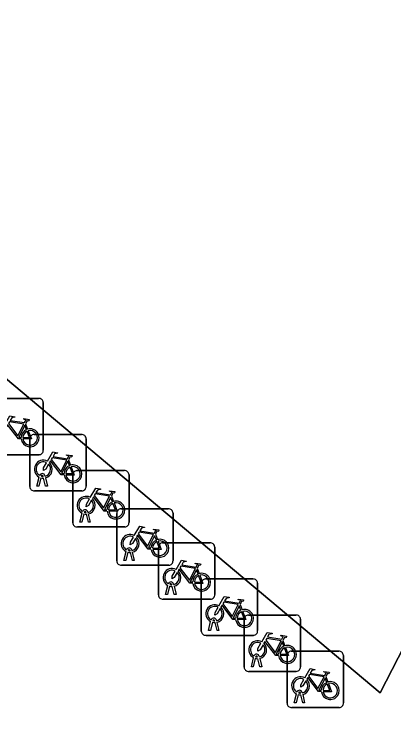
# Model space of a CAD drawing. Extents: x 161087 to 161926, y 382572 to 383873.
# Drawn here: x 161587.57 to 161594.31, y 383087.77 to 383100.27 of the extents above; entities that cross this region are included whole.
import ezdxf

# ---------------------------------------------------------------- set-up
doc = ezdxf.new("R2010")
doc.units = 0
for name, color, linetype in [('IMGEO_Fietsenrek', 7, 'Continuous'), ('IMGEO_Pand', 7, 'Continuous'), ('IMGEO_Voetgangersgebied_open', 7, 'Continuous')]:
    doc.layers.add(name, color=color, linetype=linetype)

msp = doc.modelspace()

# ---------------------------------------------------------------- linework, layer by layer
at = {"layer": 'IMGEO_Fietsenrek'}
for p, q in [((161587.165, 383093.451), (161588.006, 383093.451)), ((161588.006, 383093.451), (161587.165, 383093.451)), ((161588.09, 383093.376), (161588.09, 383092.535)), ((161588.09, 383092.535), (161588.09, 383093.376)), ((161587.777, 383093), (161587.813, 383092.905)), ((161587.851, 383091.886), (161587.851, 383092.727)), ((161587.851, 383092.727), (161587.851, 383091.886)), ((161587.926, 383092.811), (161588.767, 383092.811)), ((161588.767, 383092.811), (161587.926, 383092.811)), ((161588.851, 383092.736), (161588.851, 383091.895)), ((161588.851, 383091.895), (161588.851, 383092.736)), ((161588.015, 383092.451), (161587.174, 383092.451)), ((161587.174, 383092.451), (161588.015, 383092.451)), ((161588.538, 383092.36), (161588.574, 383092.265)), ((161588.089, 383092.067), (161588.088, 383092.071)), ((161588.12, 383092.078), (161588.121, 383092.071)), ((161588.612, 383091.245), (161588.612, 383092.086)), ((161588.612, 383092.086), (161588.612, 383091.245)), ((161588.687, 383092.17), (161589.528, 383092.17)), ((161589.528, 383092.17), (161588.687, 383092.17)), ((161589.612, 383092.095), (161589.612, 383091.254)), ((161589.612, 383091.254), (161589.612, 383092.095)), ((161587.978, 383091.895), (161588.017, 383092.055)), ((161588.047, 383092.043), (161588.012, 383091.895)), ((161588.13, 383091.895), (161588.096, 383092.037)), ((161588.128, 383092.041), (161588.163, 383091.895)), ((161588.012, 383091.895), (161587.978, 383091.895)), ((161588.163, 383091.895), (161588.13, 383091.895)), ((161588.776, 383091.811), (161587.935, 383091.811)), ((161587.935, 383091.811), (161588.776, 383091.811)), ((161589.299, 383091.719), (161589.335, 383091.624)), ((161588.881, 383091.437), (161588.882, 383091.43)), ((161589.468, 383091.492), (161590.309, 383091.492)), ((161590.309, 383091.492), (161589.468, 383091.492)), ((161588.739, 383091.254), (161588.778, 383091.414)), ((161588.808, 383091.402), (161588.773, 383091.254)), ((161588.85, 383091.426), (161588.849, 383091.43)), ((161588.891, 383091.254), (161588.857, 383091.396)), ((161588.889, 383091.4), (161588.924, 383091.254)), ((161589.393, 383090.567), (161589.393, 383091.408)), ((161589.393, 383091.408), (161589.393, 383090.567)), ((161590.393, 383091.417), (161590.393, 383090.576)), ((161590.393, 383090.576), (161590.393, 383091.417)), ((161588.773, 383091.254), (161588.739, 383091.254)), ((161588.924, 383091.254), (161588.891, 383091.254)), ((161589.537, 383091.17), (161588.696, 383091.17)), ((161588.696, 383091.17), (161589.537, 383091.17)), ((161590.08, 383091.041), (161590.116, 383090.946)), ((161590.209, 383090.889), (161591.05, 383090.889)), ((161591.05, 383090.889), (161590.209, 383090.889)), ((161591.134, 383090.814), (161591.134, 383089.973)), ((161591.134, 383089.973), (161591.134, 383090.814)), ((161589.52, 383090.576), (161589.559, 383090.736)), ((161589.589, 383090.724), (161589.554, 383090.576)), ((161589.631, 383090.748), (161589.63, 383090.752)), ((161589.672, 383090.576), (161589.638, 383090.718)), ((161589.662, 383090.759), (161589.663, 383090.752)), ((161589.67, 383090.722), (161589.705, 383090.576)), ((161590.134, 383089.964), (161590.134, 383090.805)), ((161590.134, 383090.805), (161590.134, 383089.964)), ((161589.554, 383090.576), (161589.52, 383090.576)), ((161589.705, 383090.576), (161589.672, 383090.576)), ((161590.318, 383090.492), (161589.477, 383090.492)), ((161589.477, 383090.492), (161590.318, 383090.492)), ((161590.821, 383090.438), (161590.857, 383090.343)), ((161590.97, 383090.248), (161591.811, 383090.248)), ((161591.811, 383090.248), (161590.97, 383090.248)), ((161590.261, 383089.973), (161590.3, 383090.133)), ((161590.33, 383090.121), (161590.295, 383089.973)), ((161590.372, 383090.145), (161590.371, 383090.149)), ((161590.413, 383089.973), (161590.379, 383090.115)), ((161590.403, 383090.156), (161590.404, 383090.149)), ((161590.411, 383090.119), (161590.446, 383089.973)), ((161590.895, 383089.323), (161590.895, 383090.164)), ((161590.895, 383090.164), (161590.895, 383089.323)), ((161591.895, 383090.173), (161591.895, 383089.332)), ((161591.895, 383089.332), (161591.895, 383090.173)), ((161590.295, 383089.973), (161590.261, 383089.973)), ((161590.446, 383089.973), (161590.413, 383089.973)), ((161591.059, 383089.889), (161590.218, 383089.889)), ((161590.218, 383089.889), (161591.059, 383089.889)), ((161591.582, 383089.797), (161591.618, 383089.702)), ((161591.731, 383089.608), (161592.572, 383089.608)), ((161592.572, 383089.608), (161591.731, 383089.608)), ((161591.022, 383089.332), (161591.061, 383089.492)), ((161591.091, 383089.48), (161591.056, 383089.332)), ((161591.133, 383089.504), (161591.132, 383089.508)), ((161591.174, 383089.332), (161591.14, 383089.474)), ((161591.164, 383089.515), (161591.165, 383089.508)), ((161591.172, 383089.478), (161591.207, 383089.332)), ((161591.656, 383088.683), (161591.656, 383089.524)), ((161591.656, 383089.524), (161591.656, 383088.683)), ((161592.656, 383089.533), (161592.656, 383088.692)), ((161592.656, 383088.692), (161592.656, 383089.533)), ((161591.056, 383089.332), (161591.022, 383089.332)), ((161591.207, 383089.332), (161591.174, 383089.332)), ((161591.82, 383089.248), (161590.979, 383089.248)), ((161590.979, 383089.248), (161591.82, 383089.248)), ((161592.343, 383089.157), (161592.379, 383089.062)), ((161592.492, 383088.967), (161593.333, 383088.967)), ((161593.333, 383088.967), (161592.492, 383088.967)), ((161591.783, 383088.692), (161591.822, 383088.852)), ((161591.852, 383088.84), (161591.817, 383088.692)), ((161591.894, 383088.864), (161591.893, 383088.868)), ((161591.935, 383088.692), (161591.901, 383088.834)), ((161591.925, 383088.875), (161591.926, 383088.868)), ((161591.933, 383088.838), (161591.968, 383088.692)), ((161592.417, 383088.042), (161592.417, 383088.883)), ((161592.417, 383088.883), (161592.417, 383088.042)), ((161593.417, 383088.892), (161593.417, 383088.051)), ((161593.417, 383088.051), (161593.417, 383088.892)), ((161591.817, 383088.692), (161591.783, 383088.692)), ((161591.968, 383088.692), (161591.935, 383088.692)), ((161592.581, 383088.608), (161591.74, 383088.608)), ((161591.74, 383088.608), (161592.581, 383088.608)), ((161593.104, 383088.516), (161593.14, 383088.421)), ((161592.544, 383088.051), (161592.583, 383088.211)), ((161592.613, 383088.199), (161592.578, 383088.051)), ((161592.655, 383088.223), (161592.654, 383088.227)), ((161592.696, 383088.051), (161592.662, 383088.193)), ((161592.686, 383088.234), (161592.687, 383088.227)), ((161592.694, 383088.197), (161592.729, 383088.051)), ((161593.342, 383087.967), (161592.501, 383087.967)), ((161592.501, 383087.967), (161593.342, 383087.967)), ((161592.578, 383088.051), (161592.544, 383088.051)), ((161592.729, 383088.051), (161592.696, 383088.051))]:
    msp.add_line(p, q, dxfattribs=at)
for points in [[(161587.403, 383092.977), (161587.498, 383093.141), (161587.584, 383093.127), (161587.586, 383093.118), (161587.53, 383093.107), (161587.503, 383093.062), (161587.759, 383093.021)], [(161587.759, 383093.021), (161587.784, 383093.07), (161587.778, 383093.074), (161587.755, 383093.078), (161587.743, 383093.085), (161587.742, 383093.088), (161587.744, 383093.093), (161587.839, 383093.078), (161587.841, 383093.068), (161587.831, 383093.055), (161587.819, 383093.049), (161587.805, 383093.055), (161587.777, 383093)], [(161587.699, 383092.733), (161587.649, 383092.733), (161587.458, 383092.984), (161587.439, 383092.952)], [(161587.746, 383092.996), (161587.489, 383093.037), (161587.472, 383093.008), (161587.639, 383092.788), (161587.746, 383092.996)], [(161587.794, 383092.898), (161587.764, 383092.975), (161587.655, 383092.757), (161587.698, 383092.757)], [(161587.728, 383092.757), (161587.848, 383092.756), (161587.804, 383092.87)], [(161587.824, 383092.877), (161587.879, 383092.732), (161587.729, 383092.732)], [(161588.164, 383092.337), (161588.259, 383092.501), (161588.345, 383092.487), (161588.347, 383092.478), (161588.291, 383092.467), (161588.264, 383092.422), (161588.52, 383092.381)], [(161588.52, 383092.381), (161588.545, 383092.43), (161588.539, 383092.434), (161588.516, 383092.438), (161588.504, 383092.445), (161588.503, 383092.448), (161588.505, 383092.453), (161588.6, 383092.438), (161588.602, 383092.428), (161588.592, 383092.415), (161588.58, 383092.409), (161588.566, 383092.415), (161588.538, 383092.36)], [(161588.46, 383092.093), (161588.41, 383092.093), (161588.219, 383092.344), (161588.2, 383092.312)], [(161588.507, 383092.356), (161588.25, 383092.397), (161588.233, 383092.368), (161588.4, 383092.148), (161588.507, 383092.356)], [(161588.555, 383092.258), (161588.525, 383092.335), (161588.416, 383092.117), (161588.459, 383092.117)], [(161588.185, 383092.285), (161588.133, 383092.195), (161588.093, 383092.17), (161588.094, 383092.217), (161588.149, 383092.311)], [(161588.489, 383092.117), (161588.609, 383092.116), (161588.565, 383092.23)], [(161588.585, 383092.237), (161588.64, 383092.092), (161588.49, 383092.092)], [(161588.925, 383091.696), (161589.02, 383091.86), (161589.106, 383091.846), (161589.108, 383091.837), (161589.052, 383091.826), (161589.025, 383091.781), (161589.281, 383091.74)], [(161589.221, 383091.452), (161589.171, 383091.452), (161588.98, 383091.703), (161588.961, 383091.671)], [(161589.268, 383091.715), (161589.011, 383091.756), (161588.994, 383091.727), (161589.161, 383091.507), (161589.268, 383091.715)], [(161589.316, 383091.617), (161589.286, 383091.694), (161589.177, 383091.476), (161589.22, 383091.476)], [(161589.281, 383091.74), (161589.306, 383091.789), (161589.3, 383091.793), (161589.277, 383091.797), (161589.265, 383091.804), (161589.264, 383091.807), (161589.266, 383091.812), (161589.361, 383091.797), (161589.363, 383091.787), (161589.353, 383091.774), (161589.341, 383091.768), (161589.327, 383091.774), (161589.299, 383091.719)], [(161588.946, 383091.644), (161588.894, 383091.554), (161588.854, 383091.529), (161588.855, 383091.576), (161588.91, 383091.67)], [(161589.25, 383091.476), (161589.37, 383091.475), (161589.326, 383091.589)], [(161589.346, 383091.596), (161589.401, 383091.451), (161589.251, 383091.451)], [(161589.706, 383091.018), (161589.801, 383091.182), (161589.887, 383091.168), (161589.889, 383091.159), (161589.833, 383091.148), (161589.806, 383091.103), (161590.062, 383091.062)], [(161590.049, 383091.037), (161589.792, 383091.078), (161589.775, 383091.049), (161589.942, 383090.829), (161590.049, 383091.037)], [(161590.062, 383091.062), (161590.087, 383091.111), (161590.081, 383091.115), (161590.058, 383091.119), (161590.046, 383091.126), (161590.045, 383091.129), (161590.047, 383091.134), (161590.142, 383091.119), (161590.144, 383091.109), (161590.134, 383091.096), (161590.122, 383091.09), (161590.108, 383091.096), (161590.08, 383091.041)], [(161589.727, 383090.966), (161589.675, 383090.876), (161589.635, 383090.851), (161589.636, 383090.898), (161589.691, 383090.992)], [(161590.002, 383090.774), (161589.952, 383090.774), (161589.761, 383091.025), (161589.742, 383090.993)], [(161590.097, 383090.939), (161590.067, 383091.016), (161589.958, 383090.798), (161590.001, 383090.798)], [(161590.031, 383090.798), (161590.151, 383090.797), (161590.107, 383090.911)], [(161590.127, 383090.918), (161590.182, 383090.773), (161590.032, 383090.773)], [(161590.447, 383090.415), (161590.542, 383090.579), (161590.628, 383090.565), (161590.63, 383090.556), (161590.574, 383090.545), (161590.547, 383090.5), (161590.803, 383090.459)], [(161590.79, 383090.434), (161590.533, 383090.475), (161590.516, 383090.446), (161590.683, 383090.226), (161590.79, 383090.434)], [(161590.803, 383090.459), (161590.828, 383090.508), (161590.822, 383090.512), (161590.799, 383090.516), (161590.787, 383090.523), (161590.786, 383090.526), (161590.788, 383090.531), (161590.883, 383090.516), (161590.885, 383090.506), (161590.875, 383090.493), (161590.863, 383090.487), (161590.849, 383090.493), (161590.821, 383090.438)], [(161590.468, 383090.363), (161590.416, 383090.273), (161590.376, 383090.248), (161590.377, 383090.295), (161590.432, 383090.389)], [(161590.743, 383090.171), (161590.693, 383090.171), (161590.502, 383090.422), (161590.483, 383090.39)], [(161590.838, 383090.336), (161590.808, 383090.413), (161590.699, 383090.195), (161590.742, 383090.195)], [(161590.868, 383090.315), (161590.923, 383090.17), (161590.773, 383090.17)], [(161590.772, 383090.195), (161590.892, 383090.194), (161590.848, 383090.308)], [(161591.208, 383089.774), (161591.303, 383089.938), (161591.389, 383089.924), (161591.391, 383089.915), (161591.335, 383089.904), (161591.308, 383089.859), (161591.564, 383089.818)], [(161591.551, 383089.793), (161591.294, 383089.834), (161591.277, 383089.805), (161591.444, 383089.585), (161591.551, 383089.793)], [(161591.564, 383089.818), (161591.589, 383089.867), (161591.583, 383089.871), (161591.56, 383089.875), (161591.548, 383089.882), (161591.547, 383089.885), (161591.549, 383089.89), (161591.644, 383089.875), (161591.646, 383089.865), (161591.636, 383089.852), (161591.624, 383089.846), (161591.61, 383089.852), (161591.582, 383089.797)], [(161591.229, 383089.722), (161591.177, 383089.632), (161591.137, 383089.607), (161591.138, 383089.654), (161591.193, 383089.748)], [(161591.504, 383089.53), (161591.454, 383089.53), (161591.263, 383089.781), (161591.244, 383089.749)], [(161591.599, 383089.695), (161591.569, 383089.772), (161591.46, 383089.554), (161591.503, 383089.554)], [(161591.533, 383089.554), (161591.653, 383089.553), (161591.609, 383089.667)], [(161591.629, 383089.674), (161591.684, 383089.529), (161591.534, 383089.529)], [(161591.969, 383089.134), (161592.064, 383089.298), (161592.15, 383089.284), (161592.152, 383089.275), (161592.096, 383089.264), (161592.069, 383089.219), (161592.325, 383089.178)], [(161592.312, 383089.153), (161592.055, 383089.194), (161592.038, 383089.165), (161592.205, 383088.945), (161592.312, 383089.153)], [(161592.325, 383089.178), (161592.35, 383089.227), (161592.344, 383089.231), (161592.321, 383089.235), (161592.309, 383089.242), (161592.308, 383089.245), (161592.31, 383089.25), (161592.405, 383089.235), (161592.407, 383089.225), (161592.397, 383089.212), (161592.385, 383089.206), (161592.371, 383089.212), (161592.343, 383089.157)], [(161591.99, 383089.082), (161591.938, 383088.992), (161591.898, 383088.967), (161591.899, 383089.014), (161591.954, 383089.108)], [(161592.265, 383088.89), (161592.215, 383088.89), (161592.024, 383089.141), (161592.005, 383089.109)], [(161592.36, 383089.055), (161592.33, 383089.132), (161592.221, 383088.914), (161592.264, 383088.914)], [(161592.294, 383088.914), (161592.414, 383088.913), (161592.37, 383089.027)], [(161592.39, 383089.034), (161592.445, 383088.889), (161592.295, 383088.889)], [(161592.73, 383088.493), (161592.825, 383088.657), (161592.911, 383088.643), (161592.913, 383088.634), (161592.857, 383088.623), (161592.83, 383088.578), (161593.086, 383088.537)], [(161593.086, 383088.537), (161593.111, 383088.586), (161593.105, 383088.59), (161593.082, 383088.594), (161593.07, 383088.601), (161593.069, 383088.604), (161593.071, 383088.609), (161593.166, 383088.594), (161593.168, 383088.584), (161593.158, 383088.571), (161593.146, 383088.565), (161593.132, 383088.571), (161593.104, 383088.516)], [(161592.751, 383088.441), (161592.699, 383088.351), (161592.659, 383088.326), (161592.66, 383088.373), (161592.715, 383088.467)], [(161593.026, 383088.249), (161592.976, 383088.249), (161592.785, 383088.5), (161592.766, 383088.468)], [(161593.073, 383088.512), (161592.816, 383088.553), (161592.799, 383088.524), (161592.966, 383088.304), (161593.073, 383088.512)], [(161593.121, 383088.414), (161593.091, 383088.491), (161592.982, 383088.273), (161593.025, 383088.273)], [(161593.055, 383088.273), (161593.175, 383088.272), (161593.131, 383088.386)], [(161593.151, 383088.393), (161593.206, 383088.248), (161593.056, 383088.248)]]:
    msp.add_lwpolyline(points, dxfattribs=at)
for centre, radius, start, end in [((161588.012, 383093.373), 0.0779, 2.4484, 94.2845), ((161588.012, 383093.373), 0.0779, 2.4484, 94.2845), ((161587.857, 383092.752), 0.159, 113.3408, 178.3217), ((161587.857, 383092.752), 0.159, 187.0065, 105.7708), ((161587.857, 383092.752), 0.129, 113.923, 177.9556), ((161587.857, 383092.752), 0.129, 188.6715, 104.5883), ((161587.929, 383092.733), 0.0779, 92.4484, 184.2845), ((161587.929, 383092.733), 0.0779, 92.4484, 184.2845), ((161588.773, 383092.733), 0.0779, 2.4484, 94.2845), ((161588.773, 383092.733), 0.0779, 2.4484, 94.2845), ((161588.012, 383092.529), 0.0779, 272.4484, 4.2845), ((161588.012, 383092.529), 0.0779, 272.4484, 4.2845), ((161588.091, 383092.196), 0.159, 62.6766, 242.1369), ((161588.091, 383092.196), 0.129, 63.3192, 238.903), ((161588.091, 383092.196), 0.129, 283.6043, 43.4302), ((161588.091, 383092.196), 0.159, 283.5766, 46.6042), ((161588.618, 383092.112), 0.159, 113.3408, 178.3217), ((161588.618, 383092.112), 0.159, 187.0065, 105.7708), ((161588.618, 383092.112), 0.129, 113.923, 177.9556), ((161588.618, 383092.112), 0.129, 188.6715, 104.5883), ((161588.071, 383092.067), 0.0499, 12.8025, 158.6934), ((161588.071, 383092.067), 0.0174, 12.8025, 163.4502), ((161588.091, 383092.196), 0.129, 253.415, 269.0204), ((161588.69, 383092.092), 0.0779, 92.4484, 184.2845), ((161588.69, 383092.092), 0.0779, 92.4484, 184.2845), ((161589.534, 383092.092), 0.0779, 2.4484, 94.2845), ((161589.534, 383092.092), 0.0779, 2.4484, 94.2845), ((161588.091, 383092.196), 0.159, 253.9967, 271.7867), ((161587.929, 383091.889), 0.0779, 182.4484, 274.2845), ((161587.929, 383091.889), 0.0779, 182.4484, 274.2845), ((161588.773, 383091.889), 0.0779, 272.4484, 4.2845), ((161588.773, 383091.889), 0.0779, 272.4484, 4.2845), ((161588.852, 383091.555), 0.159, 62.6766, 242.1369), ((161588.852, 383091.555), 0.129, 63.3192, 238.903), ((161588.852, 383091.555), 0.129, 283.6043, 43.4302), ((161588.852, 383091.555), 0.159, 283.5766, 46.6042), ((161589.379, 383091.471), 0.159, 113.3408, 178.3217), ((161589.379, 383091.471), 0.159, 187.0065, 105.7708), ((161589.379, 383091.471), 0.129, 113.923, 177.9556), ((161589.379, 383091.471), 0.129, 188.6715, 104.5883), ((161588.832, 383091.426), 0.0499, 12.8025, 158.6934), ((161588.832, 383091.426), 0.0174, 12.8025, 163.4502), ((161589.471, 383091.414), 0.0779, 92.4484, 184.2845), ((161589.471, 383091.414), 0.0779, 92.4484, 184.2845), ((161590.315, 383091.414), 0.0779, 2.4484, 94.2845), ((161590.315, 383091.414), 0.0779, 2.4484, 94.2845), ((161588.852, 383091.555), 0.159, 253.9967, 271.7867), ((161588.852, 383091.555), 0.129, 253.415, 269.0204), ((161588.69, 383091.248), 0.0779, 182.4484, 274.2845), ((161588.69, 383091.248), 0.0779, 182.4484, 274.2845), ((161589.534, 383091.248), 0.0779, 272.4484, 4.2845), ((161589.534, 383091.248), 0.0779, 272.4484, 4.2845), ((161589.633, 383090.877), 0.159, 62.6766, 242.1369), ((161589.633, 383090.877), 0.129, 63.3192, 238.903), ((161589.633, 383090.877), 0.129, 283.6043, 43.4302), ((161589.633, 383090.877), 0.159, 283.5766, 46.6042), ((161590.16, 383090.793), 0.159, 113.3408, 178.3217), ((161590.16, 383090.793), 0.159, 187.0065, 105.7708), ((161590.16, 383090.793), 0.129, 113.923, 177.9556), ((161590.16, 383090.793), 0.129, 188.6715, 104.5883), ((161590.212, 383090.811), 0.0779, 92.4484, 184.2845), ((161590.212, 383090.811), 0.0779, 92.4484, 184.2845), ((161591.056, 383090.811), 0.0779, 2.4484, 94.2845), ((161591.056, 383090.811), 0.0779, 2.4484, 94.2845), ((161589.613, 383090.748), 0.0499, 12.8025, 158.6934), ((161589.633, 383090.877), 0.159, 253.9967, 271.7867), ((161589.613, 383090.748), 0.0174, 12.8025, 163.4502), ((161589.633, 383090.877), 0.129, 253.415, 269.0204), ((161589.471, 383090.57), 0.0779, 182.4484, 274.2845), ((161589.471, 383090.57), 0.0779, 182.4484, 274.2845), ((161590.315, 383090.57), 0.0779, 272.4484, 4.2845), ((161590.315, 383090.57), 0.0779, 272.4484, 4.2845), ((161590.374, 383090.274), 0.159, 62.6766, 242.1369), ((161590.374, 383090.274), 0.129, 63.3192, 238.903), ((161590.374, 383090.274), 0.129, 283.6043, 43.4302), ((161590.374, 383090.274), 0.159, 283.5766, 46.6042), ((161590.901, 383090.19), 0.159, 113.3408, 178.3217), ((161590.901, 383090.19), 0.159, 187.0065, 105.7708), ((161590.901, 383090.19), 0.129, 188.6715, 104.5883), ((161590.354, 383090.145), 0.0499, 12.8025, 158.6934), ((161590.901, 383090.19), 0.129, 113.923, 177.9556), ((161590.973, 383090.17), 0.0779, 92.4484, 184.2845), ((161590.973, 383090.17), 0.0779, 92.4484, 184.2845), ((161591.817, 383090.17), 0.0779, 2.4484, 94.2845), ((161591.817, 383090.17), 0.0779, 2.4484, 94.2845), ((161590.374, 383090.274), 0.159, 253.9967, 271.7867), ((161590.354, 383090.145), 0.0174, 12.8025, 163.4502), ((161590.374, 383090.274), 0.129, 253.415, 269.0204), ((161590.212, 383089.967), 0.0779, 182.4484, 274.2845), ((161590.212, 383089.967), 0.0779, 182.4484, 274.2845), ((161591.056, 383089.967), 0.0779, 272.4484, 4.2845), ((161591.056, 383089.967), 0.0779, 272.4484, 4.2845), ((161591.135, 383089.633), 0.159, 62.6766, 242.1369), ((161591.135, 383089.633), 0.129, 63.3192, 238.903), ((161591.135, 383089.633), 0.129, 283.6043, 43.4302), ((161591.135, 383089.633), 0.159, 283.5766, 46.6042), ((161591.662, 383089.549), 0.159, 113.3408, 178.3217), ((161591.662, 383089.549), 0.159, 187.0065, 105.7708), ((161591.662, 383089.549), 0.129, 113.923, 177.9556), ((161591.662, 383089.549), 0.129, 188.6715, 104.5883), ((161591.734, 383089.53), 0.0779, 92.4484, 184.2845), ((161591.734, 383089.53), 0.0779, 92.4484, 184.2845), ((161592.578, 383089.53), 0.0779, 2.4484, 94.2845), ((161592.578, 383089.53), 0.0779, 2.4484, 94.2845), ((161591.115, 383089.504), 0.0499, 12.8025, 158.6934), ((161591.135, 383089.633), 0.159, 253.9967, 271.7867), ((161591.115, 383089.504), 0.0174, 12.8025, 163.4502), ((161591.135, 383089.633), 0.129, 253.415, 269.0204), ((161590.973, 383089.326), 0.0779, 182.4484, 274.2845), ((161590.973, 383089.326), 0.0779, 182.4484, 274.2845), ((161591.817, 383089.326), 0.0779, 272.4484, 4.2845), ((161591.817, 383089.326), 0.0779, 272.4484, 4.2845), ((161591.896, 383088.993), 0.159, 62.6766, 242.1369), ((161591.896, 383088.993), 0.129, 63.3192, 238.903), ((161591.896, 383088.993), 0.129, 283.6043, 43.4302), ((161591.896, 383088.993), 0.159, 283.5766, 46.6042), ((161592.423, 383088.909), 0.159, 187.0065, 105.7708), ((161592.423, 383088.909), 0.159, 113.3408, 178.3217), ((161592.423, 383088.909), 0.129, 113.923, 177.9556), ((161592.423, 383088.909), 0.129, 188.6715, 104.5883), ((161592.495, 383088.889), 0.0779, 92.4484, 184.2845), ((161592.495, 383088.889), 0.0779, 92.4484, 184.2845), ((161593.339, 383088.889), 0.0779, 2.4484, 94.2845), ((161593.339, 383088.889), 0.0779, 2.4484, 94.2845), ((161591.876, 383088.864), 0.0499, 12.8025, 158.6934), ((161591.896, 383088.993), 0.159, 253.9967, 271.7867), ((161591.876, 383088.864), 0.0174, 12.8025, 163.4502), ((161591.896, 383088.993), 0.129, 253.415, 269.0204), ((161592.578, 383088.686), 0.0779, 272.4484, 4.2845), ((161592.578, 383088.686), 0.0779, 272.4484, 4.2845), ((161591.734, 383088.686), 0.0779, 182.4484, 274.2845), ((161591.734, 383088.686), 0.0779, 182.4484, 274.2845), ((161592.657, 383088.352), 0.159, 62.6766, 242.1369), ((161592.657, 383088.352), 0.129, 63.3192, 238.903), ((161592.657, 383088.352), 0.129, 283.6043, 43.4302), ((161592.657, 383088.352), 0.159, 283.5766, 46.6042), ((161593.184, 383088.268), 0.159, 113.3408, 178.3217), ((161593.184, 383088.268), 0.159, 187.0065, 105.7708), ((161593.184, 383088.268), 0.129, 113.923, 177.9556), ((161593.184, 383088.268), 0.129, 188.6715, 104.5883), ((161592.637, 383088.223), 0.0499, 12.8025, 158.6934), ((161592.657, 383088.352), 0.159, 253.9967, 271.7867), ((161592.637, 383088.223), 0.0174, 12.8025, 163.4502), ((161592.657, 383088.352), 0.129, 253.415, 269.0204), ((161592.495, 383088.045), 0.0779, 182.4484, 274.2845), ((161592.495, 383088.045), 0.0779, 182.4484, 274.2845), ((161593.339, 383088.045), 0.0779, 272.4484, 4.2845), ((161593.339, 383088.045), 0.0779, 272.4484, 4.2845)]:
    msp.add_arc(centre, radius, start, end, dxfattribs=at)
at = {"layer": 'IMGEO_Pand'}
msp.add_lwpolyline([(161575.682, 383110.181), (161582.774, 383106.541), (161584.477, 383105.667), (161581.096, 383099.108), (161583.61, 383097.002), (161594.067, 383088.229), (161619.336, 383137.341)], dxfattribs=at)
at = {"layer": 'IMGEO_Voetgangersgebied_open'}
msp.add_lwpolyline([(161619.336, 383137.341), (161594.067, 383088.229), (161583.61, 383097.002), (161581.737, 383093.34), (161578.937, 383087.864), (161578.729, 383087.457), (161588.209, 383079.529), (161588.682, 383079.134), (161590.93, 383077.254)], dxfattribs=at)

doc.saveas('drawing.dxf')
